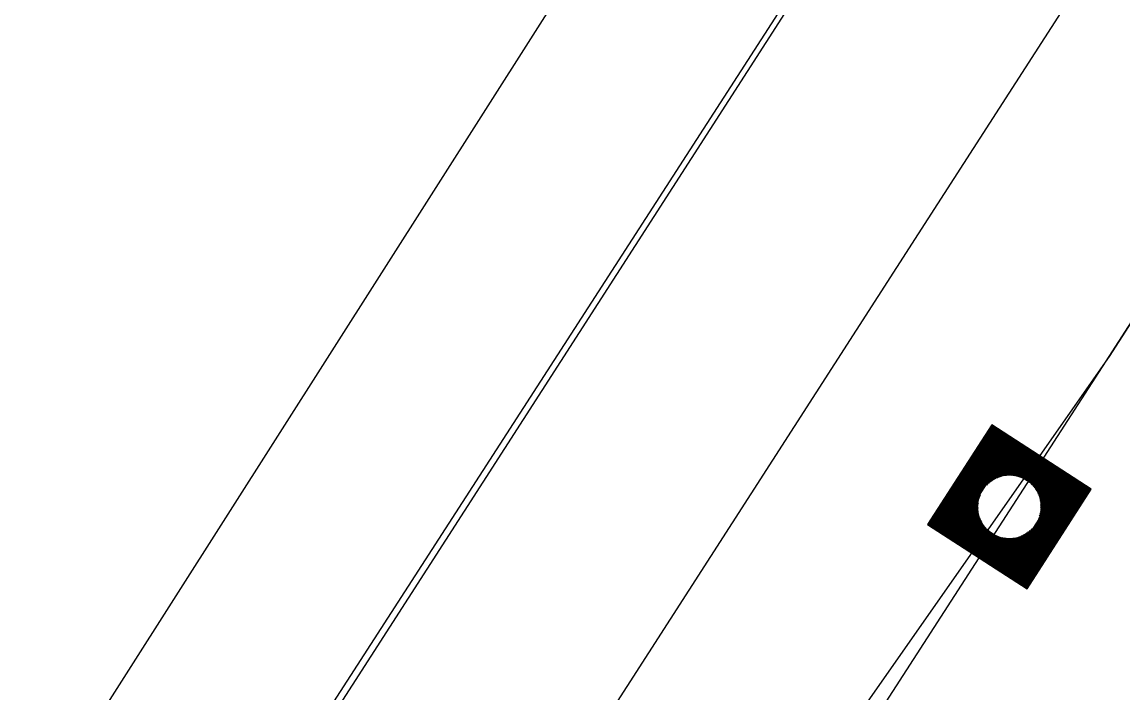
# Model space of a CAD drawing. Extents: x 14104283 to 14129344, y 8637090 to 8673339.
# Drawn here: x 14119347.2 to 14119404.2, y 8669242.4 to 8669277 of the extents above; entities that cross this region are included whole.
import ezdxf

# ---------------------------------------------------------------- set-up
doc = ezdxf.new("R2010")
doc.units = 0
for name, color, linetype in [('dsnCellElements', 7, 'Continuous'), ('dsnPaintExistingBrokenLaneLineWhite', 7, 'Continuous'), ('dsnPaintExistingDoubleCenterYellow', 7, 'Continuous'), ('dsnPaintExistingEdgeLineRightWhite', 7, 'Continuous'), ('dsnPaintRemoveBrokenLineWhite', 7, 'Continuous'), ('dsnShadingPaved', 7, 'Continuous'), ('dsnStdLabel', 7, 'Continuous'), ('dsnStgShadingPrevPav', 7, 'Continuous'), ('dsnTapePlaceChannelizingLaneYellow', 7, 'Continuous'), ('dsnTapePlaceChannelizingYellow', 7, 'Continuous')]:
    doc.layers.add(name, color=color, linetype=linetype)

msp = doc.modelspace()

# ---------------------------------------------------------------- linework, layer by layer
at = {"layer": 'dsnCellElements'}
msp.add_circle((14119398.282, 8669251.976), 1.65, dxfattribs=at)
at = {"layer": 'dsnPaintExistingBrokenLaneLineWhite'}
msp.add_line((14119393.585, 8669266.1), (14119422.241, 8669310.573), dxfattribs=at)
at = {"layer": 'dsnPaintExistingDoubleCenterYellow'}
for p, q in [((14119403.438, 8669259.759), (14119494.217, 8669400.391)), ((14119292.215, 8669087.555), (14119403.438, 8669259.759))]:
    msp.add_line(p, q, dxfattribs=at)
at = {"layer": 'dsnPaintExistingEdgeLineRightWhite'}
msp.add_lwpolyline([(14119412.154, 8669317.073), (14119387.623, 8669279.002), (14119355.614, 8669229.262), (14119328.753, 8669187.712), (14119296.908, 8669137.951), (14119267.448, 8669092.088), (14119237.896, 8669046.842), (14119206.907, 8668999.349), (14119178.966, 8668956.718), (14119155.37, 8668919.986)], dxfattribs=at)
at = {"layer": 'dsnPaintRemoveBrokenLineWhite'}
msp.add_lwpolyline([(14119165.41, 8668913.412), (14119189.033, 8668950.186), (14119216.95, 8668992.781), (14119247.944, 8669040.282), (14119277.52, 8669085.564), (14119307.01, 8669131.474), (14119338.846, 8669181.22), (14119365.698, 8669222.758), (14119393.589, 8669266.098)], dxfattribs=at)
at = {"layer": 'dsnShadingPaved'}
for p, q in [((14119155.499, 8668919.903), (14119497.219, 8669449.294)), ((14119509.778, 8669424.497), (14119403.438, 8669259.759)), ((14119403.438, 8669259.759), (14119477.196, 8669374.023)), ((14119403.438, 8669259.759), (14119219.81, 8668997.415)), ((14119292.603, 8669088.156), (14119403.438, 8669259.759))]:
    msp.add_line(p, q, dxfattribs=at)
at = {"layer": 'dsnStdLabel'}
for points in [[(14119399.192, 8669247.741), (14119402.517, 8669252.886), (14119397.372, 8669256.211), (14119394.047, 8669251.066), (14119399.192, 8669247.741)], [(14119399.189, 8669247.743), (14119402.512, 8669252.885), (14119397.373, 8669256.206), (14119394.051, 8669251.067), (14119399.193, 8669247.744)], [(14119399.186, 8669247.745), (14119402.507, 8669252.884), (14119397.374, 8669256.202), (14119394.056, 8669251.068), (14119399.195, 8669247.747)], [(14119399.234, 8669247.879), (14119402.462, 8669252.874), (14119397.384, 8669256.156), (14119394.102, 8669251.078), (14119399.213, 8669247.775)], [(14119399.224, 8669247.925), (14119402.416, 8669252.865), (14119397.393, 8669256.111), (14119394.147, 8669251.088), (14119399.231, 8669247.802)], [(14119399.214, 8669247.971), (14119402.371, 8669252.855), (14119397.403, 8669256.065), (14119394.193, 8669251.098), (14119399.249, 8669247.83)], [(14119399.204, 8669248.016), (14119402.325, 8669252.845), (14119397.413, 8669256.019), (14119394.239, 8669251.107), (14119399.234, 8669247.879)], [(14119399.194, 8669248.062), (14119402.279, 8669252.835), (14119397.423, 8669255.974), (14119394.284, 8669251.117), (14119399.224, 8669247.925)], [(14119399.185, 8669248.107), (14119402.234, 8669252.825), (14119397.433, 8669255.928), (14119394.33, 8669251.127), (14119399.214, 8669247.971)], [(14119399.175, 8669248.153), (14119402.188, 8669252.815), (14119397.442, 8669255.882), (14119394.375, 8669251.137), (14119399.204, 8669248.016)], [(14119399.165, 8669248.199), (14119402.142, 8669252.806), (14119397.452, 8669255.837), (14119394.421, 8669251.147), (14119399.194, 8669248.062)], [(14119399.155, 8669248.244), (14119402.097, 8669252.796), (14119397.462, 8669255.791), (14119394.467, 8669251.156), (14119399.185, 8669248.107)], [(14119399.145, 8669248.29), (14119402.051, 8669252.786), (14119397.472, 8669255.746), (14119394.512, 8669251.166), (14119399.175, 8669248.153)], [(14119399.136, 8669248.336), (14119402.005, 8669252.776), (14119397.482, 8669255.7), (14119394.558, 8669251.176), (14119399.165, 8669248.199)], [(14119399.126, 8669248.381), (14119401.96, 8669252.766), (14119397.491, 8669255.654), (14119394.604, 8669251.186), (14119399.155, 8669248.244)], [(14119399.116, 8669248.427), (14119401.914, 8669252.757), (14119397.501, 8669255.609), (14119394.649, 8669251.196), (14119399.145, 8669248.29)], [(14119399.106, 8669248.472), (14119401.869, 8669252.747), (14119397.511, 8669255.563), (14119394.695, 8669251.206), (14119399.136, 8669248.336)], [(14119399.096, 8669248.518), (14119401.823, 8669252.737), (14119397.521, 8669255.517), (14119394.74, 8669251.215), (14119399.126, 8669248.381)], [(14119399.087, 8669248.564), (14119401.777, 8669252.727), (14119397.531, 8669255.472), (14119394.786, 8669251.225), (14119399.116, 8669248.427)], [(14119399.077, 8669248.609), (14119401.732, 8669252.717), (14119397.54, 8669255.426), (14119394.832, 8669251.235), (14119399.106, 8669248.472)], [(14119399.067, 8669248.655), (14119401.686, 8669252.708), (14119397.55, 8669255.381), (14119394.877, 8669251.245), (14119399.096, 8669248.518)], [(14119399.057, 8669248.701), (14119401.64, 8669252.698), (14119397.56, 8669255.335), (14119394.923, 8669251.255), (14119399.087, 8669248.564)], [(14119399.047, 8669248.746), (14119401.595, 8669252.688), (14119397.57, 8669255.289), (14119394.969, 8669251.264), (14119399.077, 8669248.609)], [(14119399.037, 8669248.792), (14119401.549, 8669252.678), (14119397.58, 8669255.244), (14119395.014, 8669251.274), (14119399.067, 8669248.655)], [(14119399.028, 8669248.837), (14119401.504, 8669252.668), (14119397.589, 8669255.198), (14119395.06, 8669251.284), (14119399.057, 8669248.701)], [(14119399.018, 8669248.883), (14119401.458, 8669252.659), (14119397.599, 8669255.152), (14119395.105, 8669251.294), (14119399.047, 8669248.746)], [(14119399.008, 8669248.929), (14119401.412, 8669252.649), (14119397.609, 8669255.107), (14119395.151, 8669251.304), (14119399.037, 8669248.792)], [(14119398.998, 8669248.974), (14119401.367, 8669252.639), (14119397.619, 8669255.061), (14119395.197, 8669251.313), (14119399.028, 8669248.837)], [(14119398.988, 8669249.02), (14119401.321, 8669252.629), (14119397.629, 8669255.016), (14119395.242, 8669251.323), (14119399.018, 8669248.883)], [(14119398.979, 8669249.066), (14119401.275, 8669252.619), (14119397.638, 8669254.97), (14119395.288, 8669251.333), (14119399.008, 8669248.929)], [(14119398.969, 8669249.111), (14119401.23, 8669252.61), (14119397.648, 8669254.924), (14119395.334, 8669251.343), (14119398.998, 8669248.974)], [(14119398.959, 8669249.157), (14119401.184, 8669252.6), (14119397.658, 8669254.879), (14119395.379, 8669251.353), (14119398.988, 8669249.02)], [(14119398.949, 8669249.202), (14119401.139, 8669252.59), (14119397.668, 8669254.833), (14119395.425, 8669251.362), (14119398.979, 8669249.066)], [(14119398.939, 8669249.248), (14119401.093, 8669252.58), (14119397.678, 8669254.787), (14119395.47, 8669251.372), (14119398.969, 8669249.111)], [(14119398.93, 8669249.294), (14119401.047, 8669252.57), (14119397.687, 8669254.742), (14119395.516, 8669251.382), (14119398.959, 8669249.157)], [(14119398.92, 8669249.339), (14119401.002, 8669252.561), (14119397.697, 8669254.696), (14119395.562, 8669251.392), (14119398.949, 8669249.202)], [(14119398.91, 8669249.385), (14119400.956, 8669252.551), (14119397.707, 8669254.651), (14119395.607, 8669251.402), (14119398.939, 8669249.248)], [(14119398.9, 8669249.431), (14119400.91, 8669252.541), (14119397.717, 8669254.605), (14119395.653, 8669251.411), (14119398.93, 8669249.294)], [(14119398.89, 8669249.476), (14119400.865, 8669252.531), (14119397.727, 8669254.559), (14119395.699, 8669251.421), (14119398.92, 8669249.339)], [(14119398.881, 8669249.522), (14119400.819, 8669252.521), (14119397.736, 8669254.514), (14119395.744, 8669251.431), (14119398.91, 8669249.385)], [(14119398.871, 8669249.567), (14119400.774, 8669252.512), (14119397.746, 8669254.468), (14119395.79, 8669251.441), (14119398.9, 8669249.431)], [(14119398.861, 8669249.613), (14119400.728, 8669252.502), (14119397.756, 8669254.422), (14119395.835, 8669251.451), (14119398.89, 8669249.476)], [(14119398.851, 8669249.659), (14119400.682, 8669252.492), (14119397.766, 8669254.377), (14119395.881, 8669251.46), (14119398.881, 8669249.522)], [(14119398.841, 8669249.704), (14119400.637, 8669252.482), (14119397.776, 8669254.331), (14119395.927, 8669251.47), (14119398.871, 8669249.567)], [(14119398.832, 8669249.75), (14119400.591, 8669252.472), (14119397.786, 8669254.286), (14119395.972, 8669251.48), (14119398.861, 8669249.613)], [(14119398.822, 8669249.796), (14119400.545, 8669252.463), (14119397.795, 8669254.24), (14119396.018, 8669251.49), (14119398.851, 8669249.659)], [(14119398.894, 8669253.491), (14119397.805, 8669254.194), (14119397.102, 8669253.106)], [(14119398.759, 8669253.538), (14119397.815, 8669254.149), (14119397.205, 8669253.204)], [(14119398.655, 8669253.566), (14119397.825, 8669254.103), (14119397.288, 8669253.273)], [(14119398.566, 8669253.585), (14119397.835, 8669254.057), (14119397.362, 8669253.326)], [(14119398.486, 8669253.597), (14119397.844, 8669254.012), (14119397.429, 8669253.37)], [(14119398.414, 8669253.604), (14119397.854, 8669253.966), (14119397.492, 8669253.406)], [(14119398.347, 8669253.608), (14119397.864, 8669253.92), (14119397.552, 8669253.438)], [(14119398.284, 8669253.61), (14119397.874, 8669253.875), (14119397.609, 8669253.465)], [(14119398.225, 8669253.609), (14119397.884, 8669253.829), (14119397.663, 8669253.488)], [(14119398.169, 8669253.606), (14119397.893, 8669253.784), (14119397.716, 8669253.508)], [(14119398.115, 8669253.601), (14119397.903, 8669253.738), (14119397.766, 8669253.526)], [(14119398.064, 8669253.595), (14119397.913, 8669253.692), (14119397.816, 8669253.542)], [(14119398.014, 8669253.588), (14119397.923, 8669253.647), (14119397.864, 8669253.555)], [(14119397.967, 8669253.579), (14119397.933, 8669253.601), (14119397.91, 8669253.567)], [(14119399.796, 8669251.364), (14119400.5, 8669252.453), (14119399.411, 8669253.156)], [(14119399.844, 8669251.499), (14119400.454, 8669252.443), (14119399.51, 8669253.053)], [(14119396.767, 8669252.588), (14119396.064, 8669251.5), (14119397.152, 8669250.796)], [(14119399.872, 8669251.603), (14119400.409, 8669252.433), (14119399.578, 8669252.97)], [(14119399.89, 8669251.692), (14119400.363, 8669252.423), (14119399.632, 8669252.896)], [(14119399.902, 8669251.771), (14119400.317, 8669252.414), (14119399.675, 8669252.828)], [(14119399.91, 8669251.844), (14119400.272, 8669252.404), (14119399.712, 8669252.766)], [(14119399.914, 8669251.911), (14119400.226, 8669252.394), (14119399.743, 8669252.706)], [(14119399.915, 8669251.974), (14119400.18, 8669252.384), (14119399.77, 8669252.649)], [(14119399.914, 8669252.033), (14119400.135, 8669252.374), (14119399.793, 8669252.595)], [(14119399.911, 8669252.089), (14119400.089, 8669252.365), (14119399.814, 8669252.542)], [(14119399.907, 8669252.143), (14119400.043, 8669252.355), (14119399.832, 8669252.492)], [(14119396.72, 8669252.454), (14119396.109, 8669251.509), (14119397.054, 8669250.899)], [(14119396.691, 8669252.349), (14119396.155, 8669251.519), (14119396.985, 8669250.983)], [(14119396.673, 8669252.26), (14119396.201, 8669251.529), (14119396.932, 8669251.056)], [(14119396.661, 8669252.181), (14119396.246, 8669251.539), (14119396.888, 8669251.124)], [(14119396.654, 8669252.108), (14119396.292, 8669251.549), (14119396.852, 8669251.187)], [(14119396.649, 8669252.041), (14119396.337, 8669251.558), (14119396.82, 8669251.246)], [(14119396.648, 8669251.979), (14119396.383, 8669251.568), (14119396.793, 8669251.303)], [(14119396.649, 8669251.919), (14119396.429, 8669251.578), (14119396.77, 8669251.357)], [(14119399.901, 8669252.194), (14119399.998, 8669252.345), (14119399.847, 8669252.442)], [(14119399.893, 8669252.244), (14119399.952, 8669252.335), (14119399.861, 8669252.394)], [(14119399.885, 8669252.291), (14119399.907, 8669252.325), (14119399.872, 8669252.347)], [(14119396.652, 8669251.863), (14119396.474, 8669251.588), (14119396.749, 8669251.41)], [(14119396.657, 8669251.809), (14119396.52, 8669251.598), (14119396.732, 8669251.461)], [(14119396.663, 8669251.758), (14119396.566, 8669251.607), (14119396.716, 8669251.51)], [(14119396.67, 8669251.709), (14119396.611, 8669251.617), (14119396.703, 8669251.558)], [(14119396.679, 8669251.661), (14119396.657, 8669251.627), (14119396.691, 8669251.605)], [(14119398.812, 8669249.841), (14119399.462, 8669250.847)], [(14119397.67, 8669250.462), (14119398.841, 8669249.704)], [(14119397.804, 8669250.414), (14119398.832, 8669249.75)], [(14119397.908, 8669250.386), (14119398.822, 8669249.796)], [(14119397.998, 8669250.368), (14119398.812, 8669249.841)], [(14119398.077, 8669250.356), (14119398.802, 8669249.887)], [(14119398.149, 8669250.348), (14119398.792, 8669249.933)], [(14119398.217, 8669250.344), (14119398.783, 8669249.978)], [(14119398.279, 8669250.343), (14119398.773, 8669250.024)], [(14119398.339, 8669250.344), (14119398.763, 8669250.069)], [(14119398.395, 8669250.347), (14119398.753, 8669250.115)], [(14119398.448, 8669250.351), (14119398.743, 8669250.161)], [(14119398.5, 8669250.357), (14119398.734, 8669250.206)], [(14119398.549, 8669250.365), (14119398.724, 8669250.252)], [(14119398.597, 8669250.373), (14119398.714, 8669250.298)], [(14119398.714, 8669250.298), (14119398.797, 8669250.426)], [(14119398.724, 8669250.252), (14119398.848, 8669250.444)], [(14119398.734, 8669250.206), (14119398.9, 8669250.464)], [(14119398.743, 8669250.161), (14119398.955, 8669250.488)], [(14119398.753, 8669250.115), (14119399.012, 8669250.515)], [(14119398.763, 8669250.069), (14119399.071, 8669250.546)], [(14119398.773, 8669250.024), (14119399.134, 8669250.583)], [(14119398.783, 8669249.978), (14119399.201, 8669250.626)], [(14119398.792, 8669249.933), (14119399.275, 8669250.68)], [(14119398.802, 8669249.887), (14119399.359, 8669250.748)]]:
    msp.add_lwpolyline(points, dxfattribs=at)
at = {"layer": 'dsnStgShadingPrevPav'}
msp.add_lwpolyline([(14119144.139, 8668920.298), (14119170.944, 8668961.906), (14119198.951, 8669005.045), (14119229.551, 8669052.673), (14119259.704, 8669099.165), (14119288.843, 8669144.529), (14119320.431, 8669193.086), (14119347.134, 8669234.701), (14119379.164, 8669285.012), (14119403.272, 8669322.206)], dxfattribs=at)
at = {"layer": 'dsnTapePlaceChannelizingLaneYellow'}
msp.add_line((14119403.438, 8669259.759), (14119219.81, 8668997.415), dxfattribs=at)
at = {"layer": 'dsnTapePlaceChannelizingYellow'}
msp.add_line((14119292.603, 8669088.156), (14119403.438, 8669259.759), dxfattribs=at)

doc.saveas('drawing.dxf')
